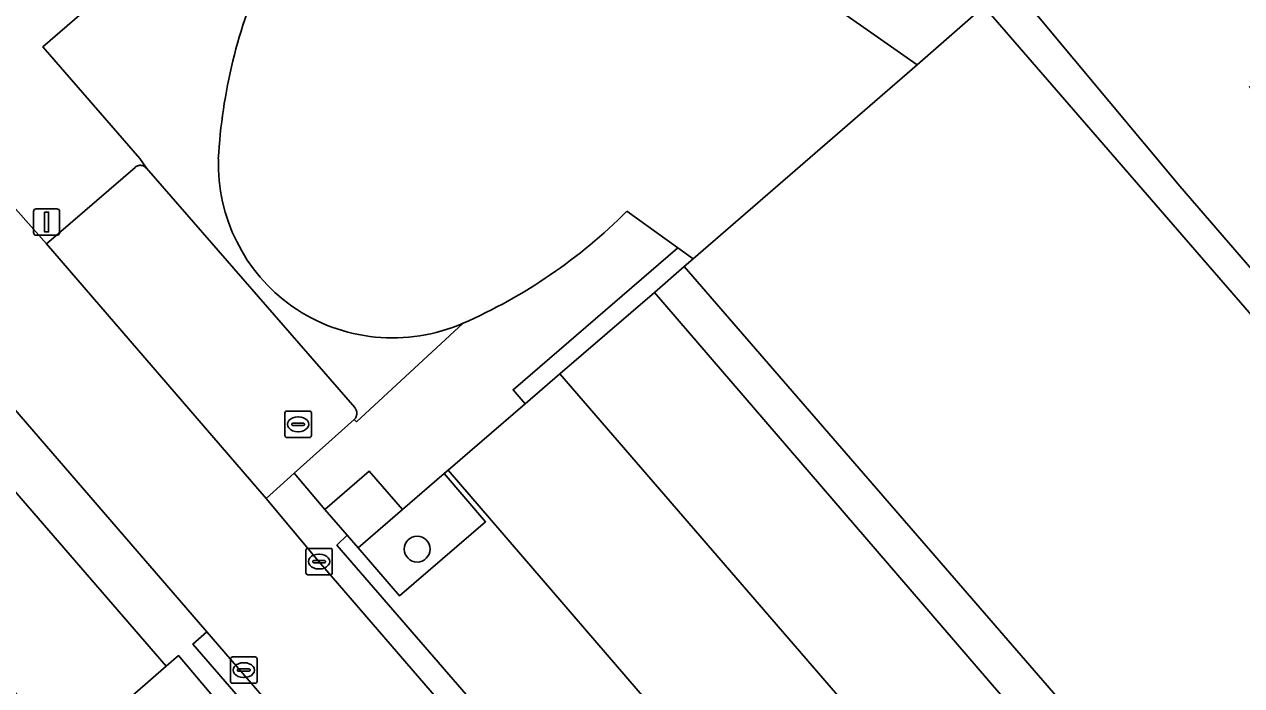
# Model space of a CAD drawing. Extents: x 160304 to 160955, y 383684 to 384161.
# Drawn here: x 160626.89 to 160672.98, y 384052.53 to 384077.55 of the extents above; entities that cross this region are included whole.
import ezdxf

# ---------------------------------------------------------------- set-up
doc = ezdxf.new("R2010")
doc.units = 0
for name, color, linetype in [('IMGEO_Boom', 7, 'Continuous'), ('IMGEO_Groenvoorziening', 7, 'Continuous'), ('IMGEO_Kolk', 7, 'Continuous'), ('IMGEO_Lichtmast', 7, 'Continuous'), ('IMGEO_Pand', 7, 'Continuous'), ('IMGEO_Parkeervlak_open', 7, 'Continuous'), ('IMGEO_Rijbaan_lokaal_open', 7, 'Continuous'), ('IMGEO_Rioolput', 7, 'Continuous'), ('IMGEO_Voetpad_open', 7, 'Continuous')]:
    doc.layers.add(name, color=color, linetype=linetype)

msp = doc.modelspace()

# ---------------------------------------------------------------- linework, layer by layer
at = {"layer": 'IMGEO_Boom'}
msp.add_circle((160641.759, 384057.699), 0.489, dxfattribs=at)
at = {"layer": 'IMGEO_Groenvoorziening'}
for points in [[(160648.883, 384095.078), (160627.585, 384076.699), (160631.258, 384072.477), (160631.506, 384072.106), (160639.401, 384063.052), (160639.415, 384063.032), (160639.431, 384063.006), (160639.445, 384062.979), (160639.456, 384062.95), (160639.464, 384062.92), (160639.47, 384062.89), (160639.473, 384062.86), (160639.473, 384062.829), (160639.471, 384062.798), (160639.465, 384062.768), (160639.458, 384062.739), (160639.447, 384062.71), (160639.434, 384062.682), (160639.419, 384062.655), (160639.401, 384062.63), (160639.381, 384062.607), (160639.46, 384062.517), (160643.504, 384066.244)], [(160660.963, 384085.478), (160660.534, 384084.173), (160660.141, 384080.752), (160661.415, 384079.839), (160662.613, 384081.053), (160670.643, 384071.435), (160683.051, 384057.063), (160683.435, 384056.801), (160684.307, 384056.808), (160684.384, 384056.924), (160679.603, 384064.881), (160673.275, 384075.21)]]:
    msp.add_lwpolyline(points, dxfattribs=at)
for points in [[(160651.874, 384068.387), (160652.212, 384068.681), (160651.625, 384069.101), (160645.391, 384063.728), (160645.85, 384063.196), (160647.166, 384064.33), (160650.741, 384067.411)], [(160642.785, 384060.555), (160641.208, 384059.197), (160639.525, 384057.751), (160641.089, 384055.931), (160644.351, 384058.733)]]:
    msp.add_lwpolyline(points, close=True, dxfattribs=at)
for centre, radius, start, end in [((160654.641, 384071.313), 20.442, 155.7594, 176.7757), ((160640.839, 384072.283), 6.609, 178.4408, 234.64), ((160640.839, 384072.372), 6.683, 235.08, 293.4988)]:
    msp.add_arc(centre, radius, start, end, dxfattribs=at)
at = {"layer": 'IMGEO_Kolk'}
for p, q in [((160637.621, 384057.727), (160638.473, 384057.727)), ((160637.546, 384056.801), (160637.546, 384057.653)), ((160637.805, 384057.221), (160637.805, 384057.233)), ((160637.848, 384057.27), (160638.246, 384057.27)), ((160638.034, 384057.507), (160638.059, 384057.507)), ((160638.289, 384057.233), (160638.289, 384057.221)), ((160638.547, 384057.653), (160638.547, 384056.801)), ((160638.243, 384057.184), (160637.845, 384057.184)), ((160638.057, 384056.947), (160638.032, 384056.947)), ((160638.473, 384056.727), (160637.621, 384056.727)), ((160634.695, 384052.695), (160634.695, 384053.547)), ((160634.77, 384053.621), (160635.622, 384053.621)), ((160635.696, 384053.547), (160635.696, 384052.695)), ((160634.954, 384053.115), (160634.954, 384053.127)), ((160635.392, 384053.078), (160634.994, 384053.078)), ((160634.997, 384053.164), (160635.395, 384053.164)), ((160635.183, 384053.401), (160635.208, 384053.401)), ((160635.438, 384053.127), (160635.438, 384053.115)), ((160635.622, 384052.621), (160634.77, 384052.621)), ((160635.206, 384052.841), (160635.181, 384052.841))]:
    msp.add_line(p, q, dxfattribs=at)
for points in [[(160637.621, 384057.727), (160638.473, 384057.727)], [(160637.546, 384056.801), (160637.546, 384057.653)], [(160638.547, 384057.653), (160638.547, 384056.801)], [(160638.473, 384056.727), (160637.621, 384056.727)], [(160634.695, 384052.695), (160634.695, 384053.547)], [(160634.77, 384053.621), (160635.622, 384053.621)], [(160635.696, 384053.547), (160635.696, 384052.695)], [(160635.622, 384052.621), (160634.77, 384052.621)]]:
    msp.add_lwpolyline(points, dxfattribs=at)
for centre, radius, start, end in [((160637.623, 384057.651), 0.0765, 91.552, 178.448), ((160637.623, 384057.651), 0.0765, 91.552, 178.448), ((160638.471, 384057.651), 0.0765, 1.552, 88.448), ((160638.471, 384057.651), 0.0765, 1.552, 88.448), ((160637.845, 384057.23), 0.0403, 85.8775, 175.7526), ((160637.842, 384057.22), 0.0366, 178.938, 274.7102), ((160638.246, 384057.227), 0.043, 264.8664, 352.4533), ((160638.25, 384057.232), 0.0386, 1.7309, 96.639), ((160637.623, 384056.803), 0.0765, 181.552, 268.448), ((160637.623, 384056.803), 0.0765, 181.552, 268.448), ((160638.471, 384056.803), 0.0765, 271.552, 358.448), ((160638.471, 384056.803), 0.0765, 271.552, 358.448), ((160634.772, 384053.545), 0.0765, 91.552, 178.448), ((160634.772, 384053.545), 0.0765, 91.552, 178.448), ((160635.62, 384053.545), 0.0765, 1.552, 88.448), ((160635.62, 384053.545), 0.0765, 1.552, 88.448), ((160634.994, 384053.124), 0.0403, 85.8775, 175.7526), ((160634.991, 384053.114), 0.0366, 178.938, 274.7102), ((160635.395, 384053.121), 0.043, 264.8664, 352.4533), ((160635.399, 384053.126), 0.0386, 1.7309, 96.639), ((160634.772, 384052.697), 0.0765, 181.552, 268.448), ((160634.772, 384052.697), 0.0765, 181.552, 268.448), ((160635.62, 384052.697), 0.0765, 271.552, 358.448), ((160635.62, 384052.697), 0.0765, 271.552, 358.448)]:
    msp.add_arc(centre, radius, start, end, dxfattribs=at)
for centre, major_axis, ratio, start_param, end_param in [((160638.033, 384057.227), (-0.387, 0.002), 0.722429, 4.712389, 7.853982), ((160638.058, 384057.227), (-0.39, 0.002), 0.717154, 1.570796, 4.712389), ((160635.182, 384053.121), (-0.387, 0.002), 0.722429, 4.712389, 7.853982), ((160635.207, 384053.121), (-0.39, 0.002), 0.717154, 1.570796, 4.712389)]:
    msp.add_ellipse(centre, major_axis=major_axis, ratio=ratio, start_param=start_param, end_param=end_param, dxfattribs=at)
at = {"layer": 'IMGEO_Lichtmast'}
for p, q in [((160627.232, 384069.672), (160627.232, 384070.472)), ((160627.232, 384070.472), (160627.232, 384069.672)), ((160627.332, 384070.572), (160628.122, 384070.572)), ((160628.122, 384070.572), (160627.332, 384070.572)), ((160628.222, 384070.472), (160628.222, 384069.672)), ((160628.222, 384069.672), (160628.222, 384070.472)), ((160628.122, 384069.572), (160627.332, 384069.572)), ((160627.332, 384069.572), (160628.122, 384069.572))]:
    msp.add_line(p, q, dxfattribs=at)
msp.add_lwpolyline([(160627.652, 384070.447), (160627.802, 384070.447), (160627.802, 384069.697), (160627.652, 384069.697), (160627.652, 384070.447)], dxfattribs=at)
for centre, start, end in [((160627.332, 384070.472), 90, 180), ((160627.332, 384070.472), 90, 180), ((160628.122, 384070.472), 0, 90), ((160628.122, 384070.472), 360, 90), ((160627.332, 384069.672), 180, 270), ((160627.332, 384069.672), 180, 270), ((160628.122, 384069.672), 270, 0), ((160628.122, 384069.672), 270, 0)]:
    msp.add_arc(centre, 0.1, start, end, dxfattribs=at)
at = {"layer": 'IMGEO_Pand'}
for points in [[(160705.803, 384064.45), (160692.014, 384055.93), (160690.27, 384054.852), (160690.381, 384054.674), (160687.54, 384052.902), (160684.524, 384053.338), (160682.324, 384055.876), (160682.482, 384056.013), (160681.221, 384057.468), (160662.262, 384079.347), (160661.847, 384078.987), (160662.817, 384077.869), (160660.687, 384076.023), (160652.212, 384068.681), (160651.874, 384068.387), (160679.439, 384036.595)], [(160649.701, 384070.479), (160651.625, 384069.101), (160652.212, 384068.681), (160660.687, 384076.023), (160656.239, 384079.146)]]:
    msp.add_lwpolyline(points, dxfattribs=at)
msp.add_lwpolyline([(160639.112, 384058.226), (160639.525, 384057.751), (160641.208, 384059.197), (160639.939, 384060.648), (160638.265, 384059.201)], close=True, dxfattribs=at)
for centre, radius, start, end in [((160654.641, 384071.313), 20.442, 155.7594, 176.7757), ((160640.839, 384072.283), 6.609, 178.4408, 234.64), ((160635.291, 384084.914), 20.397, 293.7459, 314.9512), ((160640.839, 384072.372), 6.683, 235.08, 293.4988)]:
    msp.add_arc(centre, radius, start, end, dxfattribs=at)
at = {"layer": 'IMGEO_Parkeervlak_open'}
for points in [[(160627.723, 384069.248), (160636.048, 384059.616), (160637.108, 384060.567), (160639.381, 384062.607), (160639.401, 384062.63), (160639.419, 384062.655), (160639.434, 384062.682), (160639.447, 384062.71), (160639.458, 384062.739), (160639.465, 384062.768), (160639.471, 384062.798), (160639.473, 384062.829), (160639.473, 384062.86), (160639.47, 384062.89), (160639.464, 384062.92), (160639.456, 384062.95), (160639.445, 384062.979), (160639.431, 384063.006), (160639.415, 384063.032), (160639.401, 384063.052), (160631.506, 384072.106), (160631.49, 384072.126), (160631.472, 384072.144), (160631.453, 384072.16), (160631.432, 384072.174), (160631.41, 384072.187), (160631.387, 384072.198), (160631.363, 384072.206), (160631.338, 384072.212), (160631.313, 384072.216), (160631.288, 384072.218), (160631.263, 384072.218), (160631.237, 384072.215), (160631.212, 384072.21), (160631.188, 384072.203), (160631.164, 384072.194), (160631.142, 384072.183), (160631.12, 384072.169), (160631.1, 384072.154), (160631.081, 384072.137)], [(160650.741, 384067.411), (160647.166, 384064.33), (160669.159, 384038.895), (160672.68, 384041.948)], [(160620.836, 384058.904), (160628.493, 384049.996), (160632.26, 384053.264), (160624.569, 384062.136)], [(160642.933, 384060.683), (160642.785, 384060.555), (160644.351, 384058.733), (160641.089, 384055.931), (160639.525, 384057.751), (160639.112, 384058.226), (160638.722, 384057.851), (160649.083, 384045.896), (160652.863, 384049.158)]]:
    msp.add_lwpolyline(points, close=True, dxfattribs=at)
at = {"layer": 'IMGEO_Rijbaan_lokaal_open'}
for points in [[(160673.275, 384075.21), (160679.603, 384064.881), (160684.384, 384056.924), (160684.307, 384056.808), (160683.435, 384056.801), (160683.051, 384057.063), (160670.643, 384071.435), (160662.613, 384081.053), (160661.415, 384079.839), (160660.141, 384080.752), (160660.534, 384084.173), (160660.963, 384085.478)], [(160656.239, 384079.146), (160660.687, 384076.023), (160662.817, 384077.869), (160661.847, 384078.987), (160662.262, 384079.347), (160681.221, 384057.468)], [(160627.723, 384069.248), (160625.972, 384071.222), (160624.698, 384072.688)], [(160621.567, 384068.708), (160633.798, 384054.563), (160637.716, 384050.033), (160652.158, 384033.331), (160655.889, 384036.556), (160648.87, 384044.696), (160638.02, 384057.244), (160636.048, 384059.616), (160627.723, 384069.248)], [(160647.166, 384064.33), (160645.85, 384063.196), (160642.933, 384060.683), (160652.863, 384049.158), (160661.943, 384038.589), (160670.343, 384028.886), (160669.895, 384028.495)], [(160673.55, 384025.158), (160673.561, 384025.168), (160678.751, 384019.173), (160692.299, 384027.507), (160688.256, 384034.009), (160682.556, 384030.486), (160672.68, 384041.948), (160669.159, 384038.895), (160647.166, 384064.33)]]:
    msp.add_lwpolyline(points, dxfattribs=at)
msp.add_lwpolyline([(160595.714, 384021.542), (160599.686, 384016.979), (160600.092, 384017.336), (160603.596, 384020.412), (160634.608, 384047.193), (160636.264, 384048.635), (160636.67, 384048.99), (160632.725, 384053.668), (160632.26, 384053.264), (160628.493, 384049.996), (160620.836, 384058.904), (160616.388, 384055.055), (160624.041, 384046.086), (160616.426, 384039.467), (160608.699, 384048.399), (160604.299, 384044.59), (160611.963, 384035.646), (160604.4, 384029.102), (160596.702, 384038.014), (160592.185, 384034.105), (160599.923, 384025.18), (160596.146, 384021.889)], close=True, dxfattribs=at)
at = {"layer": 'IMGEO_Rioolput'}
for p, q in [((160636.752, 384061.994), (160636.752, 384062.846)), ((160636.827, 384062.92), (160637.679, 384062.92)), ((160637.753, 384062.846), (160637.753, 384061.994)), ((160637.011, 384062.414), (160637.011, 384062.426)), ((160637.449, 384062.377), (160637.051, 384062.377)), ((160637.054, 384062.463), (160637.452, 384062.463)), ((160637.24, 384062.7), (160637.265, 384062.7)), ((160637.495, 384062.426), (160637.495, 384062.414)), ((160637.679, 384061.92), (160636.827, 384061.92)), ((160637.263, 384062.14), (160637.238, 384062.14))]:
    msp.add_line(p, q, dxfattribs=at)
for points in [[(160636.752, 384061.994), (160636.752, 384062.846)], [(160636.827, 384062.92), (160637.679, 384062.92)], [(160637.753, 384062.846), (160637.753, 384061.994)], [(160637.679, 384061.92), (160636.827, 384061.92)]]:
    msp.add_lwpolyline(points, dxfattribs=at)
for centre, radius, start, end in [((160636.829, 384062.844), 0.0765, 91.552, 178.448), ((160636.829, 384062.844), 0.0765, 91.552, 178.448), ((160637.677, 384062.844), 0.0765, 1.552, 88.448), ((160637.677, 384062.844), 0.0765, 1.552, 88.448), ((160637.051, 384062.423), 0.0403, 85.8775, 175.7526), ((160637.048, 384062.413), 0.0366, 178.938, 274.7102), ((160637.452, 384062.42), 0.043, 264.8664, 352.4533), ((160637.456, 384062.425), 0.0386, 1.7309, 96.639), ((160636.829, 384061.996), 0.0765, 181.552, 268.448), ((160636.829, 384061.996), 0.0765, 181.552, 268.448), ((160637.677, 384061.996), 0.0765, 271.552, 358.448), ((160637.677, 384061.996), 0.0765, 271.552, 358.448)]:
    msp.add_arc(centre, radius, start, end, dxfattribs=at)
for centre, major_axis, ratio, start_param, end_param in [((160637.239, 384062.42), (-0.387, 0.002), 0.722429, 4.712389, 7.853982), ((160637.264, 384062.42), (-0.39, 0.002), 0.717154, 1.570796, 4.712389)]:
    msp.add_ellipse(centre, major_axis=major_axis, ratio=ratio, start_param=start_param, end_param=end_param, dxfattribs=at)
at = {"layer": 'IMGEO_Voetpad_open'}
for points in [[(160625.972, 384071.222), (160627.723, 384069.248), (160631.081, 384072.137), (160631.1, 384072.154), (160631.12, 384072.169), (160631.142, 384072.183), (160631.164, 384072.194), (160631.188, 384072.203), (160631.212, 384072.21), (160631.237, 384072.215), (160631.263, 384072.218), (160631.288, 384072.218), (160631.313, 384072.216), (160631.338, 384072.212), (160631.363, 384072.206), (160631.387, 384072.198), (160631.41, 384072.187), (160631.432, 384072.174), (160631.453, 384072.16), (160631.472, 384072.144), (160631.49, 384072.126), (160631.506, 384072.106), (160631.258, 384072.477), (160627.585, 384076.699), (160648.883, 384095.078)], [(160651.625, 384069.101), (160649.701, 384070.479)], [(160643.504, 384066.244), (160639.46, 384062.517), (160639.381, 384062.607), (160637.108, 384060.567), (160638.265, 384059.201), (160639.939, 384060.648), (160641.208, 384059.197), (160642.785, 384060.555), (160642.933, 384060.683), (160645.85, 384063.196), (160645.391, 384063.728), (160651.625, 384069.101)], [(160624.569, 384062.136), (160632.26, 384053.264), (160632.725, 384053.668), (160636.67, 384048.99), (160637.187, 384049.576), (160633.269, 384054.107), (160633.798, 384054.563), (160621.567, 384068.708)]]:
    msp.add_lwpolyline(points, dxfattribs=at)
for points in [[(160691.762, 384036.175), (160690.89, 384037.575), (160687.392, 384035.398), (160686.188, 384037.334), (160684.762, 384036.447), (160682.256, 384036.811), (160681.157, 384038.082), (160679.439, 384036.595), (160651.874, 384068.387), (160650.741, 384067.411), (160672.68, 384041.948), (160682.556, 384030.486), (160688.256, 384034.009)], [(160649.083, 384045.896), (160638.722, 384057.851), (160639.112, 384058.226), (160638.265, 384059.201), (160637.108, 384060.567), (160636.048, 384059.616), (160638.02, 384057.244), (160648.87, 384044.696), (160655.889, 384036.556), (160657.69, 384034.466), (160658.5, 384033.527), (160666.113, 384024.749), (160667.365, 384024.732), (160666.583, 384025.637), (160658.183, 384035.368)], [(160633.798, 384054.563), (160633.269, 384054.107), (160637.187, 384049.576), (160637.716, 384050.033)]]:
    msp.add_lwpolyline(points, close=True, dxfattribs=at)
msp.add_arc((160635.291, 384084.914), 20.397, 293.7459, 314.9512, dxfattribs=at)

doc.saveas('drawing.dxf')
